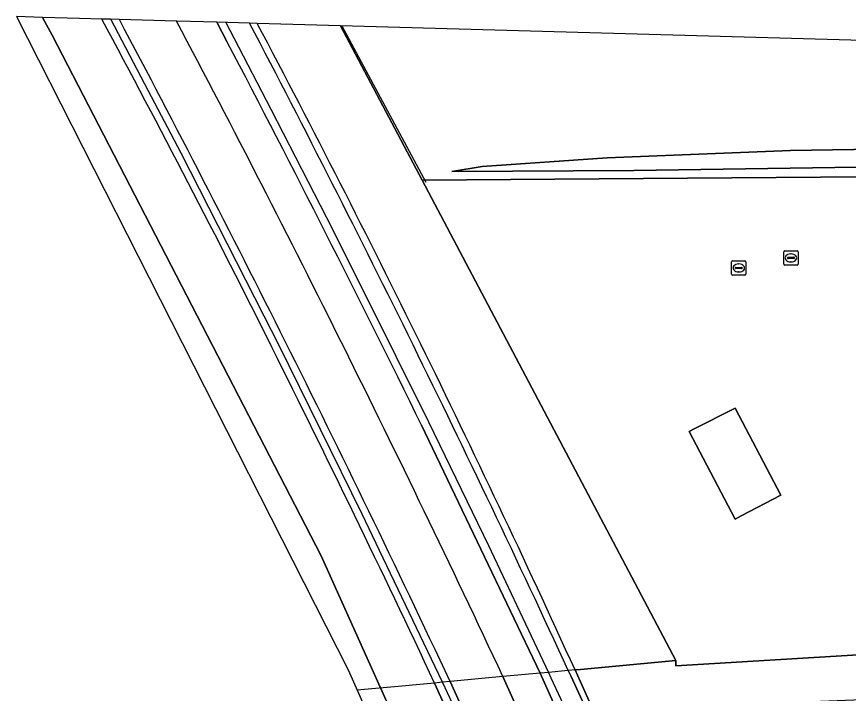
# Model space of a CAD drawing. Extents: x 163008 to 163854, y 382777 to 383982.
# Drawn here: x 163007.9 to 163066, y 383934.7 to 383982 of the extents above; entities that cross this region are included whole.
import ezdxf

# ---------------------------------------------------------------- set-up
doc = ezdxf.new("R2010")
doc.units = 0
for name, color, linetype in [('IMGEO_Berm_open', 7, 'Continuous'), ('IMGEO_Dek', 7, 'Continuous'), ('IMGEO_Erf', 7, 'Continuous'), ('IMGEO_Grasland_overig', 7, 'Continuous'), ('IMGEO_Groenvoorziening', 7, 'Continuous'), ('IMGEO_Hek', 7, 'Continuous'), ('IMGEO_Lijnafwatering', 7, 'Continuous'), ('IMGEO_Muur', 7, 'Continuous'), ('IMGEO_Pand', 7, 'Continuous'), ('IMGEO_Rijbaan_lokaal_gesloten', 7, 'Continuous'), ('IMGEO_Rijbaan_regionaal_gesloten', 7, 'Continuous'), ('IMGEO_Rioolput', 7, 'Continuous'), ('IMGEO_Struiken', 7, 'Continuous'), ('IMGEO_Voetpad_open', 7, 'Continuous')]:
    doc.layers.add(name, color=color, linetype=linetype)

msp = doc.modelspace()

# ---------------------------------------------------------------- linework, layer by layer
at = {"layer": 'IMGEO_Berm_open'}
for points in [[(163015.103, 383981.767), (163014.477, 383981.784), (163013.877, 383981.801), (163013.877, 383981.801)], [(163037.104, 383935.45), (163048.332, 383910.63), (163049.399, 383910.705), (163038.19, 383935.552)]]:
    msp.add_lwpolyline(points, dxfattribs=at)
for centre, radius, start, end in [((162262.037, 383577.664), 853.575, 26.523402, 28.259406), ((162083.619, 383487.651), 1054.425, 26.570119, 27.944181), ((162081.437, 383486.424), 1056.926, 25.146751, 26.576723), ((162063.431, 383478.267), 1075.665, 25.152139, 26.536451)]:
    msp.add_arc(centre, radius, start, end, dxfattribs=at)
at = {"layer": 'IMGEO_Dek'}
msp.add_lwpolyline([(163048.406, 383933.05), (163047.074, 383935.994), (163046.907, 383936.364), (163046.437, 383936.32), (163045.048, 383936.191), (163044.468, 383936.137), (163041.876, 383935.895), (163038.19, 383935.552), (163037.66, 383935.502), (163037.104, 383935.45), (163033.79, 383935.139), (163033.239, 383935.087), (163031.71, 383934.943), (163039.789, 383916.699)], dxfattribs=at)
at = {"layer": 'IMGEO_Erf'}
for points in [[(163184.828, 383944.488), (163192.198, 383963.657), (163130.778, 383970.367), (163125.854, 383970.697), (163118.509, 383970.897), (163094.915, 383970.999), (163036.247, 383970.543), (163053.933, 383937.027), (163053.953, 383936.658), (163066.661, 383937.409), (163076.906, 383937.538), (163086.987, 383937.137), (163101.44, 383935.846), (163112.282, 383934.196), (163117.29, 383933.145), (163127.258, 383930.613), (163137, 383927.725), (163146.563, 383924.32), (163155.953, 383920.628), (163176.923, 383911.904), (163182.463, 383935.631), (163183.532, 383940.207), (163183.965, 383942.062)], [(163061.273, 383948.575), (163058.494, 383947.11), (163058.088, 383946.896), (163054.864, 383953.018), (163055.172, 383953.174), (163058.077, 383954.644)]]:
    msp.add_lwpolyline(points, close=True, dxfattribs=at)
at = {"layer": 'IMGEO_Grasland_overig'}
msp.add_lwpolyline([(163224.722, 383967.416), (163206.823, 383969.638), (163195.829, 383970.71), (163179.176, 383972.822), (163178.235, 383972.906), (163165.758, 383974.286), (163155.07, 383974.837), (163123.005, 383978.229), (163102.616, 383979.309), (163030.535, 383981.333), (163030.535, 383981.333), (163036.247, 383970.543), (163094.915, 383970.999), (163118.509, 383970.897), (163125.854, 383970.697), (163130.778, 383970.367), (163192.198, 383963.657), (163205.701, 383962.182), (163219.179, 383960.709)], dxfattribs=at)
msp.add_lwpolyline([(163038.313, 383971.161), (163040.429, 383971.497), (163049.144, 383972.118), (163061.939, 383972.612), (163082.529, 383972.942), (163087.86, 383973.902), (163092.131, 383975.037), (163094.356, 383975.474), (163098.074, 383975.864), (163100.205, 383975.929), (163102.585, 383976.458), (163105.383, 383976.637), (163116.317, 383975.582), (163119.558, 383975.4), (163120.996, 383973.831), (163120.659, 383972.264), (163119.447, 383971.548), (163111.417, 383971.759), (163106.742, 383971.764), (163094.619, 383971.778), (163074.399, 383971.584), (163051.008, 383971.216)], close=True, dxfattribs=at)
at = {"layer": 'IMGEO_Groenvoorziening'}
for points in [[(163024.727, 383981.496), (163024.727, 383981.496)], [(163046.907, 383936.364), (163047.28, 383936.399), (163053.933, 383937.027), (163036.247, 383970.543), (163030.535, 383981.333), (163030.535, 383981.333), (163024.727, 383981.496)]]:
    msp.add_lwpolyline(points, dxfattribs=at)
msp.add_arc((162268.9, 383582.031), 854.896, 24.486283, 27.857088, dxfattribs=at)
at = {"layer": 'IMGEO_Hek'}
for points in [[(163030.622, 383981.331), (163036.493, 383970.41)], [(163036.247, 383970.543), (163094.915, 383970.999)], [(163053.933, 383937.027), (163047.28, 383936.399), (163046.907, 383936.364)], [(163044.468, 383936.137), (163041.876, 383935.895)], [(163045.048, 383936.191), (163044.468, 383936.137)], [(163046.437, 383936.32), (163045.048, 383936.191)], [(163046.907, 383936.364), (163046.437, 383936.32)], [(163037.104, 383935.45), (163033.79, 383935.139)], [(163037.66, 383935.502), (163037.104, 383935.45)], [(163038.19, 383935.552), (163037.66, 383935.502)], [(163041.876, 383935.895), (163038.19, 383935.552)], [(163033.239, 383935.087), (163031.71, 383934.943)], [(163033.79, 383935.139), (163033.239, 383935.087)]]:
    msp.add_lwpolyline(points, dxfattribs=at)
at = {"layer": 'IMGEO_Lijnafwatering'}
for points in [[(163016.885, 383977.264), (163014.503, 383981.784)], [(163022.535, 383981.558), (163023.103, 383980.486), (163025.667, 383975.514)], [(163025.222, 383961.057), (163019.43, 383972.436), (163016.885, 383977.264)], [(163025.667, 383975.514), (163029.989, 383967.132), (163034.405, 383958.269)], [(163033.269, 383944.705), (163032.061, 383947.238), (163026.237, 383959.064), (163025.222, 383961.057)], [(163034.405, 383958.269), (163036.688, 383953.686), (163040.864, 383945.045), (163042.836, 383940.872)], [(163041.028, 383928.213), (163040.102, 383930.239), (163039.195, 383932.222), (163037.847, 383935.103), (163037.66, 383935.502), (163033.269, 383944.705)], [(163042.836, 383940.872), (163045.048, 383936.191), (163045.225, 383935.816), (163046.592, 383932.878), (163047.522, 383930.86), (163049.674, 383926.187), (163050.97, 383923.334)]]:
    msp.add_lwpolyline(points, dxfattribs=at)
at = {"layer": 'IMGEO_Muur'}
for points in [[(163024.727, 383981.496), (163024.727, 383981.496), (163024.196, 383981.511)], [(163046.437, 383936.32), (163046.606, 383935.949), (163047.976, 383933.009), (163048.935, 383930.943), (163051.091, 383926.299), (163053.265, 383921.506), (163055.399, 383916.699), (163056.297, 383914.676), (163057.524, 383911.884), (163057.704, 383911.501), (163058.135, 383911.541), (163057.961, 383911.925), (163056.7, 383914.713), (163055.785, 383916.736), (163053.616, 383921.533), (163051.447, 383926.327), (163049.348, 383930.967), (163048.406, 383933.05), (163047.074, 383935.994), (163046.907, 383936.364)]]:
    msp.add_lwpolyline(points, dxfattribs=at)
for centre, radius, start, end in [((162115.709, 383505.699), 1025.547, 27.642884, 27.642905), ((162134.973, 383515.806), 1003.792, 24.766736, 27.641983), ((162268.9, 383582.031), 854.896, 24.486283, 27.857088)]:
    msp.add_arc(centre, radius, start, end, dxfattribs=at)
at = {"layer": 'IMGEO_Pand'}
msp.add_lwpolyline([(163055.172, 383953.174), (163054.864, 383953.018), (163058.088, 383946.896), (163058.494, 383947.11), (163061.273, 383948.575), (163058.077, 383954.644)], close=True, dxfattribs=at)
at = {"layer": 'IMGEO_Rijbaan_lokaal_gesloten'}
for points in [[(163019.101, 383981.654), (163015.103, 383981.767)], [(163022.617, 383980.228), (163021.902, 383981.576), (163019.12, 383981.654), (163019.101, 383981.654)], [(163041.876, 383935.895), (163053.04, 383911.049), (163055.616, 383911.293), (163044.468, 383936.137), (163036.194, 383953.444)], [(163038.19, 383935.552), (163049.399, 383910.705), (163053.04, 383911.049), (163041.876, 383935.895)]]:
    msp.add_lwpolyline(points, dxfattribs=at)
for centre, radius, start, end in [((162083.619, 383487.651), 1054.425, 26.570119, 27.944181), ((162080.92, 383486.161), 1060.988, 25.079933, 27.840466), ((162080.92, 383486.161), 1060.988, 25.079933, 27.840466), ((162068.744, 383479.87), 1077.14, 26.0821, 27.679448), ((162081.437, 383486.424), 1056.926, 25.146751, 26.576723)]:
    msp.add_arc(centre, radius, start, end, dxfattribs=at)
at = {"layer": 'IMGEO_Rijbaan_regionaal_gesloten'}
for points in [[(163007.935, 383981.968), (163031.079, 383936.369), (163039.789, 383916.699), (163042.647, 383910.108), (163044.498, 383910.274), (163029.199, 383944.338), (163010.405, 383980.667), (163009.741, 383981.917), (163007.935, 383981.968)], [(163013.877, 383981.801), (163012.328, 383981.845), (163009.741, 383981.917), (163010.405, 383980.667), (163029.199, 383944.338), (163044.498, 383910.274), (163048.332, 383910.63), (163037.104, 383935.45)], [(163013.877, 383981.801), (163013.877, 383981.801)]]:
    msp.add_lwpolyline(points, dxfattribs=at)
for centre, radius, start, end in [((162262.037, 383577.664), 853.575, 26.523402, 28.259406), ((162063.431, 383478.267), 1075.665, 25.152139, 26.536451)]:
    msp.add_arc(centre, radius, start, end, dxfattribs=at)
at = {"layer": 'IMGEO_Rioolput'}
for p, q in [((163061.552, 383965.626), (163062.404, 383965.626)), ((163061.477, 383964.7), (163061.477, 383965.552)), ((163061.736, 383965.12), (163061.736, 383965.132)), ((163062.174, 383965.083), (163061.776, 383965.083)), ((163061.779, 383965.169), (163062.177, 383965.169)), ((163061.965, 383965.406), (163061.99, 383965.406)), ((163062.22, 383965.132), (163062.22, 383965.12)), ((163062.478, 383965.552), (163062.478, 383964.7)), ((163057.837, 383963.996), (163057.837, 383964.848)), ((163057.912, 383964.922), (163058.764, 383964.922)), ((163058.096, 383964.416), (163058.096, 383964.428)), ((163058.139, 383964.465), (163058.537, 383964.465)), ((163058.325, 383964.702), (163058.35, 383964.702)), ((163058.58, 383964.428), (163058.58, 383964.416)), ((163058.838, 383964.848), (163058.838, 383963.996)), ((163062.404, 383964.626), (163061.552, 383964.626)), ((163061.988, 383964.846), (163061.963, 383964.846)), ((163058.764, 383963.922), (163057.912, 383963.922)), ((163058.534, 383964.379), (163058.136, 383964.379)), ((163058.348, 383964.142), (163058.323, 383964.142))]:
    msp.add_line(p, q, dxfattribs=at)
for points in [[(163061.552, 383965.626), (163062.404, 383965.626)], [(163061.477, 383964.7), (163061.477, 383965.552)], [(163062.478, 383965.552), (163062.478, 383964.7)], [(163057.837, 383963.996), (163057.837, 383964.848)], [(163057.912, 383964.922), (163058.764, 383964.922)], [(163058.838, 383964.848), (163058.838, 383963.996)], [(163062.404, 383964.626), (163061.552, 383964.626)], [(163058.764, 383963.922), (163057.912, 383963.922)]]:
    msp.add_lwpolyline(points, dxfattribs=at)
for centre, radius, start, end in [((163061.554, 383965.55), 0.0765, 91.55205, 178.44795), ((163061.554, 383965.55), 0.0765, 91.55205, 178.44795), ((163062.402, 383965.55), 0.0765, 1.55205, 88.44795), ((163062.402, 383965.55), 0.0765, 1.55205, 88.44795), ((163061.776, 383965.129), 0.0403, 85.87752, 175.75265), ((163061.773, 383965.119), 0.0366, 178.93798, 274.71019), ((163062.177, 383965.126), 0.043, 264.86636, 352.45326), ((163062.181, 383965.131), 0.0386, 1.73085, 96.63898), ((163057.914, 383964.846), 0.0765, 91.55205, 178.44795), ((163057.914, 383964.846), 0.0765, 91.55205, 178.44795), ((163058.136, 383964.425), 0.0403, 85.87752, 175.75265), ((163058.133, 383964.415), 0.0366, 178.93798, 274.71019), ((163058.537, 383964.422), 0.043, 264.86636, 352.45326), ((163058.541, 383964.427), 0.0386, 1.73085, 96.63898), ((163058.762, 383964.846), 0.0765, 1.55205, 88.44795), ((163058.762, 383964.846), 0.0765, 1.55205, 88.44795), ((163061.554, 383964.702), 0.0765, 181.55205, 268.44795), ((163061.554, 383964.702), 0.0765, 181.55205, 268.44795), ((163062.402, 383964.702), 0.0765, 271.55205, 358.44795), ((163062.402, 383964.702), 0.0765, 271.55205, 358.44795), ((163057.914, 383963.998), 0.0765, 181.55205, 268.44795), ((163057.914, 383963.998), 0.0765, 181.55205, 268.44795), ((163058.762, 383963.998), 0.0765, 271.55205, 358.44795), ((163058.762, 383963.998), 0.0765, 271.55205, 358.44795)]:
    msp.add_arc(centre, radius, start, end, dxfattribs=at)
for centre, major_axis, ratio, start_param, end_param in [((163061.964, 383965.126), (-0.387, 0.002), 0.722429, 4.712389, 7.853982), ((163061.989, 383965.126), (-0.39, 0.002), 0.717154, 1.570796, 4.712389), ((163058.324, 383964.422), (-0.387, 0.002), 0.722429, 4.712389, 7.853982), ((163058.349, 383964.422), (-0.39, 0.002), 0.717154, 1.570796, 4.712389)]:
    msp.add_ellipse(centre, major_axis=major_axis, ratio=ratio, start_param=start_param, end_param=end_param, dxfattribs=at)
at = {"layer": 'IMGEO_Struiken'}
msp.add_lwpolyline([(163038.313, 383971.161), (163051.008, 383971.216), (163074.399, 383971.584), (163094.619, 383971.778), (163106.742, 383971.764), (163111.417, 383971.759), (163119.447, 383971.548), (163120.659, 383972.264), (163120.996, 383973.831), (163119.558, 383975.4), (163116.317, 383975.582), (163105.383, 383976.637), (163102.585, 383976.458), (163100.205, 383975.929), (163098.074, 383975.864), (163094.356, 383975.474), (163092.131, 383975.037), (163087.86, 383973.902), (163082.529, 383972.942), (163061.939, 383972.612), (163049.144, 383972.118), (163040.429, 383971.497)], close=True, dxfattribs=at)
at = {"layer": 'IMGEO_Voetpad_open'}
for points in [[(163021.902, 383981.576), (163022.617, 383980.228)], [(163024.196, 383981.511), (163021.902, 383981.576)], [(163036.194, 383953.444), (163044.468, 383936.137), (163055.616, 383911.293), (163057.704, 383911.501), (163057.524, 383911.884), (163056.297, 383914.676), (163055.399, 383916.699), (163053.265, 383921.506), (163051.091, 383926.299), (163048.935, 383930.943), (163047.976, 383933.009), (163046.606, 383935.949), (163046.437, 383936.32)], [(163127.258, 383930.613), (163117.29, 383933.145), (163112.282, 383934.196), (163101.44, 383935.846), (163086.987, 383937.137), (163076.906, 383937.538), (163066.661, 383937.409), (163053.953, 383936.658), (163053.933, 383937.027), (163047.28, 383936.399), (163046.907, 383936.364), (163047.074, 383935.994), (163048.406, 383933.05), (163049.96, 383933.198), (163061.748, 383934.097), (163071.563, 383934.49), (163078.545, 383934.331), (163078.562, 383934.83), (163085.382, 383934.585), (163085.365, 383934.086), (163093.583, 383933.597), (163100.189, 383932.926), (163106.753, 383931.923)]]:
    msp.add_lwpolyline(points, dxfattribs=at)
msp.add_lwpolyline([(163033.188, 383931.606), (163048.406, 383933.05), (163047.074, 383935.994), (163046.907, 383936.364), (163046.437, 383936.32), (163045.048, 383936.191), (163044.468, 383936.137), (163041.876, 383935.895), (163038.19, 383935.552), (163037.66, 383935.502), (163037.104, 383935.45), (163033.79, 383935.139), (163033.239, 383935.087), (163031.71, 383934.943)], close=True, dxfattribs=at)
for centre, radius, start, end in [((162134.973, 383515.806), 1003.792, 24.766736, 27.641983), ((162115.709, 383505.699), 1025.547, 27.642884, 27.642905), ((162068.744, 383479.87), 1077.14, 26.0821, 27.679448)]:
    msp.add_arc(centre, radius, start, end, dxfattribs=at)

doc.saveas('drawing.dxf')
